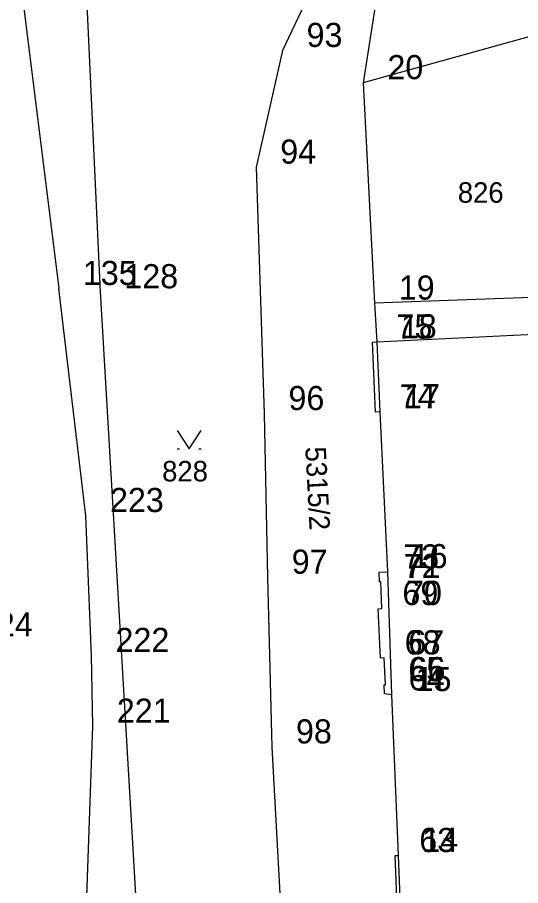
# Model space of a CAD drawing. Extents: x -822293 to -820259, y -1071573 to -1068794.
# Drawn here: x -821779.8 to -821738.1, y -1070108.5 to -1070036.6 of the extents above; entities that cross this region are included whole.
import ezdxf

# ---------------------------------------------------------------- set-up
doc = ezdxf.new("R2010")
doc.units = 0
for name, color, linetype in [('Vrstva 10', 7, 'Continuous'), ('Vrstva 2', 7, 'Continuous'), ('Vrstva 3', 7, 'Continuous'), ('Vrstva 5', 7, 'Continuous'), ('Vrstva 8', 7, 'Continuous'), ('Vrstva 9', 7, 'Continuous')]:
    doc.layers.add(name, color=color, linetype=linetype)

# ---------------------------------------------------------------- blocks, each defined once
blk = doc.blocks.new('Z314')
at = {"layer": 'Vrstva 2'}
for p, q in [((-100, 70), (0, -80)), ((0, -80), (100, 70)), ((-100, -80), (-80, -80)), ((80, -80), (100, -80))]:
    blk.add_line(p, q, dxfattribs=at)

msp = doc.modelspace()

# ---------------------------------------------------------------- linework, layer by layer
at = {"layer": 'Vrstva 2'}
for p, q in [((-821748.59, -1070025.61), (-821751.12, -1070042)), ((-821774.33, -1070029.31), (-821772.92, -1070059.33)), ((-821753.17, -1070029.43), (-821757.82, -1070039.33)), ((-821779.52, -1070033.61), (-821776.36, -1070059.06)), ((-821734.52, -1070037.37), (-821751.12, -1070042)), ((-821757.82, -1070039.33), (-821760, -1070049)), ((-821751.12, -1070042), (-821750.18, -1070060.27)), ((-821760, -1070049), (-821759.32, -1070069.43)), ((-821774.11, -1070077.88), (-821776.36, -1070059.06)), ((-821772.92, -1070059.33), (-821769.74, -1070113.51)), ((-821728, -1070059.44), (-821750.18, -1070060.27)), ((-821750.18, -1070060.27), (-821750.01, -1070063.48)), ((-821750.01, -1070063.48), (-821749.74, -1070069.27)), ((-821749.74, -1070069.27), (-821749.11, -1070082.53)), ((-821759.32, -1070069.43), (-821759.05, -1070082.99)), ((-821773.65, -1070089.48), (-821774.11, -1070077.88)), ((-821759.05, -1070082.99), (-821758.7, -1070097.06)), ((-821749.11, -1070082.53), (-821748.79, -1070092.72)), ((-821773.54, -1070095.34), (-821773.65, -1070089.48)), ((-821748.79, -1070092.72), (-821748.23, -1070106.05)), ((-821774.31, -1070117.89), (-821773.54, -1070095.34)), ((-821758.7, -1070097.06), (-821757.85, -1070112.47)), ((-821748.23, -1070106.05), (-821748, -1070111.64))]:
    msp.add_line(p, q, dxfattribs=at)
at = {"layer": 'Vrstva 3'}
for p, q in [((-821750.01, -1070063.48), (-821733.21, -1070062.66)), ((-821750.37, -1070063.5), (-821750.01, -1070063.48)), ((-821750.1, -1070069.29), (-821750.37, -1070063.5)), ((-821749.74, -1070069.27), (-821750.1, -1070069.29)), ((-821749.81, -1070082.56), (-821749.11, -1070082.53)), ((-821749.78, -1070083.35), (-821749.81, -1070082.56)), ((-821749.68, -1070083.35), (-821749.78, -1070083.35)), ((-821749.58, -1070085.58), (-821749.68, -1070083.35)), ((-821749.88, -1070085.59), (-821749.58, -1070085.58)), ((-821749.69, -1070089.68), (-821749.88, -1070085.59)), ((-821749.39, -1070089.67), (-821749.69, -1070089.68)), ((-821749.29, -1070091.9), (-821749.39, -1070089.67)), ((-821749.36, -1070092.66), (-821749.39, -1070091.9)), ((-821749.39, -1070091.9), (-821749.29, -1070091.9)), ((-821748.79, -1070092.72), (-821749.36, -1070092.66)), ((-821748.48, -1070106.06), (-821748.23, -1070106.05)), ((-821748.25, -1070111.65), (-821748.48, -1070106.06))]:
    msp.add_line(p, q, dxfattribs=at)
at = {"layer": 'Vrstva 8'}
for p, q in [((-821757.82, -1070039.33), (-821757.82, -1070039.33)), ((-821751.12, -1070042), (-821751.12, -1070042)), ((-821760, -1070049), (-821760, -1070049)), ((-821776.36, -1070059.06), (-821776.36, -1070059.06)), ((-821772.92, -1070059.33), (-821772.92, -1070059.33)), ((-821750.18, -1070060.27), (-821750.18, -1070060.27)), ((-821750.37, -1070063.5), (-821750.37, -1070063.5)), ((-821750.01, -1070063.48), (-821750.01, -1070063.48)), ((-821750.1, -1070069.29), (-821750.1, -1070069.29)), ((-821749.74, -1070069.27), (-821749.74, -1070069.27)), ((-821759.32, -1070069.43), (-821759.32, -1070069.43)), ((-821774.11, -1070077.88), (-821774.11, -1070077.88)), ((-821759.05, -1070082.99), (-821759.05, -1070082.99)), ((-821749.81, -1070082.56), (-821749.81, -1070082.56)), ((-821749.11, -1070082.53), (-821749.11, -1070082.53)), ((-821749.78, -1070083.35), (-821749.78, -1070083.35)), ((-821749.68, -1070083.35), (-821749.68, -1070083.35)), ((-821749.88, -1070085.59), (-821749.88, -1070085.59)), ((-821749.58, -1070085.58), (-821749.58, -1070085.58)), ((-821773.65, -1070089.48), (-821773.65, -1070089.48)), ((-821749.69, -1070089.68), (-821749.69, -1070089.68)), ((-821749.39, -1070089.67), (-821749.39, -1070089.67)), ((-821749.39, -1070091.9), (-821749.39, -1070091.9)), ((-821749.29, -1070091.9), (-821749.29, -1070091.9)), ((-821749.36, -1070092.66), (-821749.36, -1070092.66)), ((-821748.79, -1070092.72), (-821748.79, -1070092.72)), ((-821773.54, -1070095.34), (-821773.54, -1070095.34)), ((-821758.7, -1070097.06), (-821758.7, -1070097.06)), ((-821748.48, -1070106.06), (-821748.48, -1070106.06)), ((-821748.23, -1070106.05), (-821748.23, -1070106.05))]:
    msp.add_line(p, q, dxfattribs=at)

# ---------------------------------------------------------------- block references
at = {"layer": 'Vrstva 10', "xscale": 0.01, "yscale": 0.01}
msp.add_blockref('Z314', (-821765.54, -1070071.53), dxfattribs=at)

# ---------------------------------------------------------------- texts
at = {"layer": 'Vrstva 5'}
for s, p in [('826', (-821743.286, -1070051.94)), ('828', (-821767.786, -1070075.04))]:
    msp.add_text(s, height=1.7, dxfattribs=at).set_placement(p)
msp.add_text('5315/2', height=1.699, rotation=273, dxfattribs=at).set_placement((-821755.928, -1070072.194))
at = {"layer": 'Vrstva 9'}
for s, p in [('93', (-821755.82, -1070039.03)), ('20', (-821749.12, -1070041.7)), ('94', (-821758, -1070048.7)), ('135', (-821774.36, -1070058.76)), ('128', (-821770.92, -1070059.03)), ('19', (-821748.18, -1070059.97)), ('75', (-821748.37, -1070063.2)), ('18', (-821748.01, -1070063.18)), ('96', (-821757.32, -1070069.13)), ('74', (-821748.1, -1070068.99)), ('17', (-821747.74, -1070068.97)), ('223', (-821772.11, -1070077.58)), ('97', (-821757.05, -1070082.69)), ('73', (-821747.81, -1070082.26)), ('16', (-821747.11, -1070082.23)), ('72', (-821747.78, -1070083.05)), ('71', (-821747.68, -1070083.05)), ('69', (-821747.88, -1070085.29)), ('70', (-821747.58, -1070085.28)), ('224', (-821782.97, -1070087.89)), ('222', (-821771.65, -1070089.18)), ('68', (-821747.69, -1070089.38)), ('67', (-821747.39, -1070089.37)), ('65', (-821747.39, -1070091.6)), ('66', (-821747.29, -1070091.6)), ('64', (-821747.36, -1070092.36)), ('15', (-821746.79, -1070092.42)), ('221', (-821771.54, -1070095.04)), ('98', (-821756.7, -1070096.76)), ('63', (-821746.48, -1070105.76)), ('14', (-821746.23, -1070105.75))]:
    msp.add_text(s, height=2, dxfattribs=at).set_placement(p)

doc.saveas('drawing.dxf')
